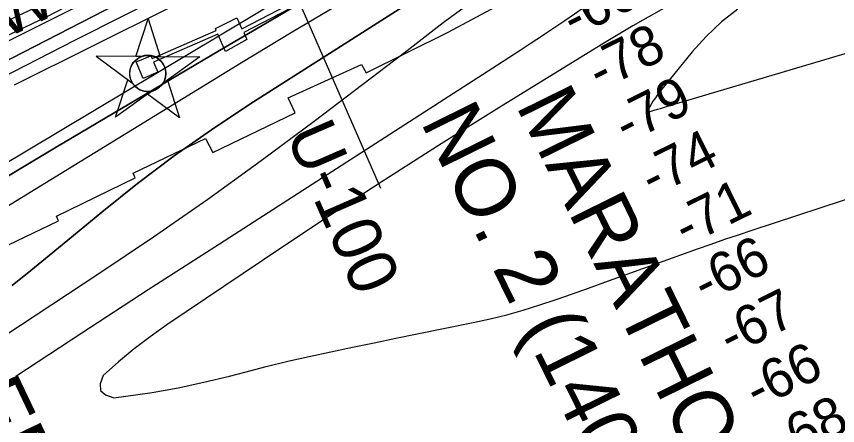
# Model space of a CAD drawing. Extents: x 3508733 to 3546731, y 546897 to 572481.
# Drawn here: x 3513890 to 3515278, y 563717 to 564408 of the extents above; entities that cross this region are included whole.
import ezdxf

# ---------------------------------------------------------------- set-up
doc = ezdxf.new("R2010")
doc.units = 0
for name, color, linetype in [('V-CHAN-DOCK', 7, 'Continuous'), ('V-CHAN-NAID', 7, 'Continuous'), ('V-RIVR-EDGE', 7, 'Continuous'), ('V-RIVR-RANG', 7, 'Continuous'), ('V-RIVR-RANG-IDEN', 7, 'Continuous'), ('V-ROAD-CNTR', 7, 'Continuous'), ('V-RRAP-RVMT', 7, 'Continuous'), ('V-TOPO-DPTH', 7, 'Continuous'), ('V-TOPO-GNAM-IDEN', 7, 'Continuous'), ('V-TOPO-MAJR', 7, 'Continuous'), ('V-TOPO-MINR', 7, 'Continuous'), ('V-TOPO-WATR', 7, 'Continuous'), ('V-TOPO-WATR-IDEN', 7, 'Continuous')]:
    doc.layers.add(name, color=color, linetype=linetype)

msp = doc.modelspace()

# ---------------------------------------------------------------- linework, layer by layer
at = {"layer": 'V-CHAN-DOCK'}
for points in [[(3514119.2, 564336.6), (3514227.8, 564384), (3514226.3, 564387.5), (3514262.7, 564405.4), (3514271.3, 564386.8), (3514363.7, 564434.3)], [(3514367, 564428.1), (3514274.2, 564380.5), (3514279.5, 564368.9), (3514243.6, 564348.1), (3514230.6, 564377.6), (3514122, 564330.2), (3514129.3, 564313.2), (3514104, 564303), (3514092.7, 564331.2), (3514117.4, 564340.8), (3514119.2, 564336.6)]]:
    msp.add_lwpolyline(points, dxfattribs=at)
at = {"layer": 'V-CHAN-NAID'}
for points in [[(3514101.2, 564339.9), (3514091.6, 564339.9), (3514112.7, 564403.4), (3514132.9, 564339.6), (3514123.3, 564339.7), (3514121.8, 564340.3), (3514119.7, 564340.9), (3514117.6, 564341.4), (3514115.6, 564341.7), (3514114.4, 564341.8), (3514112.9, 564341.9), (3514111.2, 564341.9), (3514109.8, 564341.8), (3514107.9, 564341.6), (3514106.5, 564341.4), (3514104.7, 564341), (3514103.2, 564340.6), (3514102.2, 564340.2)], [(3514101.2, 564339.9), (3514024.7, 564340.4), (3514086.2, 564295), (3514085.1, 564296.9), (3514084.3, 564298.5), (3514083.5, 564300.5), (3514082.8, 564302.6), (3514082.4, 564303.9), (3514082.1, 564305.5), (3514081.8, 564307), (3514081.6, 564308.6), (3514081.5, 564310.3), (3514081.5, 564311.9), (3514081.6, 564314), (3514081.8, 564315.6), (3514082.2, 564317.8), (3514082.7, 564319.7), (3514083.3, 564321.6), (3514083.9, 564323.3), (3514084.7, 564324.9), (3514085.5, 564326.4), (3514086.5, 564328.1), (3514087.6, 564329.6), (3514088.6, 564330.9), (3514089.6, 564332), (3514090.9, 564333.3), (3514091.9, 564334.3), (3514093.7, 564335.7), (3514094.9, 564336.6), (3514096.6, 564337.6), (3514098.3, 564338.6), (3514099.7, 564339.3)], [(3514123.3, 564339.7), (3514199.8, 564339.2), (3514137.6, 564294.6), (3514138.5, 564296.1), (3514139.5, 564298), (3514140.2, 564299.6), (3514141, 564301.5), (3514141.5, 564303.3), (3514141.9, 564304.9), (3514142.3, 564307), (3514142.5, 564308.5), (3514142.6, 564310.7), (3514142.6, 564312.8), (3514142.4, 564315), (3514142.1, 564316.8), (3514141.6, 564319), (3514141, 564321.1), (3514140.2, 564323.1), (3514139.6, 564324.6), (3514138.6, 564326.5), (3514137.5, 564328.2), (3514136.3, 564329.9), (3514135, 564331.5), (3514133.8, 564332.8), (3514132.1, 564334.3), (3514130.4, 564335.8), (3514128.7, 564336.9), (3514126.8, 564338.1), (3514125.3, 564338.8)], [(3514119.6, 564281.7), (3514057.4, 564237.2), (3514078.5, 564300.7), (3514086.2, 564295), (3514086.9, 564294), (3514088.3, 564292.2), (3514089.5, 564290.8), (3514090.9, 564289.3), (3514092.3, 564288), (3514093.8, 564286.9), (3514095.2, 564285.9), (3514096.9, 564284.8), (3514098.6, 564283.9), (3514100.4, 564283.1), (3514101.8, 564282.6), (3514103.4, 564282), (3514105.7, 564281.5), (3514107.2, 564281.2), (3514109.2, 564280.9), (3514110.8, 564280.8), (3514112.6, 564280.8), (3514114.3, 564280.9), (3514116, 564281.1), (3514117.9, 564281.4)], [(3514137.6, 564294.6), (3514145.4, 564300.2), (3514165.7, 564236.4), (3514111.8, 564276.2), (3514119.6, 564281.7), (3514121.3, 564282.2), (3514122.9, 564282.8), (3514125, 564283.7), (3514126.8, 564284.6), (3514128.6, 564285.7), (3514130.4, 564286.9), (3514131.9, 564288.1), (3514133.2, 564289.3), (3514134.6, 564290.7), (3514135.8, 564292.1), (3514136.9, 564293.6)]]:
    msp.add_lwpolyline(points, close=True, dxfattribs=at)
msp.add_circle((3514112.1, 564311.3), 30.5, dxfattribs=at)
at = {"layer": 'V-RIVR-EDGE'}
msp.add_lwpolyline([(3515306.4, 565150.4), (3515193.5, 565088.8), (3515058.5, 565008.9), (3514957.2, 564931.9), (3514786.7, 564842.3), (3514708.7, 564786.7), (3514617.9, 564731.2), (3514543.7, 564697.1), (3514476.8, 564648.2), (3514398.3, 564611), (3514311.8, 564572), (3514195.8, 564524.5), (3514045.6, 564461.8), (3513941.3, 564406.9), (3513813.7, 564345.9)], dxfattribs=at)
at = {"layer": 'V-RIVR-RANG'}
msp.add_line((3514113, 565015.6), (3514505.7, 564117.7), dxfattribs=at)
at = {"layer": 'V-ROAD-CNTR'}
msp.add_spline([(3513477.3, 564406.2), (3513423.7, 564377.7), (3513367.4, 564344.9), (3513300.5, 564324.5), (3513236.3, 564299.7), (3513172.3, 564289.6), (3513132.3, 564312.4), (3513108, 564377.8), (3513104.8, 564412.4), (3513139, 564447.2), (3513266.6, 564517.3), (3513398.7, 564550.1), (3513476.4, 564535.4), (3513465.3, 564589.2), (3513482.9, 564626.9), (3513540.3, 564666.8), (3513675.5, 564727.3), (3513784.1, 564782.3), (3513881.8, 564829.1), (3514005, 564895.2), (3514122.9, 564956.8), (3514256.7, 565008.6), (3514323.7, 565032.9), (3514422.6, 565079.5), (3514541.7, 565143.3), (3514662.6, 565193.5), (3514779.3, 565264.5), (3514868, 565345.8), (3514983, 565416.7), (3515075.5, 565457.8), (3515153.7, 565417.7), (3515192, 565363.9), (3515207.4, 565303.4), (3515143, 565260.9), (3515048.3, 565229.7), (3514928.9, 565159.6), (3514831.1, 565089.9), (3514727.6, 564992.4), (3514610.2, 564913.8), (3514479.9, 564836.9), (3514348.4, 564780.8), (3514232.3, 564765.4), (3514090.7, 564697.8), (3513950.5, 564618.2), (3513792.7, 564542.8), (3513632.2, 564482.2), (3513534.3, 564440.7), (3513477.3, 564406.2)], degree=3, dxfattribs=at)
at = {"layer": 'V-RRAP-RVMT'}
for points in [[(3515321.4, 565194.8), (3515194.7, 565123.6), (3515201.4, 565110.1), (3515072.4, 565035.9), (3515074.6, 565032.5), (3514949.4, 564961.9), (3514950.9, 564958.5), (3514825.3, 564890.4), (3514830.9, 564879.1), (3514701.9, 564804.5), (3514703.6, 564801.3), (3514593.7, 564737.6), (3514591.8, 564740.7), (3514455.5, 564665.8), (3514456.3, 564664), (3514352.6, 564612.7), (3514345.9, 564625), (3514205.9, 564561.6), (3514206.9, 564559.2), (3514070.5, 564495.6), (3514071.7, 564493.1), (3513937.5, 564429.6), (3513810.8, 564370.2)], [(3513818.6, 563994.1), (3513961.3, 564062.4), (3513957.9, 564070.4), (3514091, 564135.1), (3514087.3, 564142.6), (3514209.7, 564201.2), (3514222, 564177.6), (3514361, 564244.9), (3514349.6, 564270), (3514473.3, 564326.5), (3514481.2, 564312.3), (3514619.9, 564380.9), (3514741, 564446.2), (3514748.1, 564435.4), (3514882.3, 564514.6), (3514876.1, 564525), (3514988.8, 564590.3), (3514994.7, 564579.9), (3515121.5, 564647.2), (3515123.1, 564645), (3515254.4, 564718.8), (3515256.1, 564716), (3515379.8, 564786)]]:
    msp.add_lwpolyline(points, dxfattribs=at)
at = {"layer": 'V-TOPO-DPTH'}
for points in [[(3513488.2, 563904.3), (3513682.4, 564021.8), (3513819.7, 564104.5), (3513957.2, 564186.9), (3514095.1, 564268.6), (3514233.3, 564350), (3514725, 564638.2), (3514749.9, 564652.6), (3514774.9, 564666.9), (3514800, 564680.9), (3514825.2, 564694.7), (3514925.4, 564748.8), (3515001.2, 564788.8), (3515077.4, 564827.7), (3515154.5, 564865.2), (3515232, 564901.6), (3515871.2, 565194.4), (3515895.8, 565205.3), (3515920.5, 565215.8), (3515945.5, 565225.6), (3515970.6, 565235.1), (3516752.4, 565519)], [(3513819.7, 564104.5), (3513957.2, 564186.9), (3514095.1, 564268.6), (3514233.3, 564350), (3514725, 564638.2), (3514749.9, 564652.6), (3514774.9, 564666.9), (3514800, 564680.9), (3514825.2, 564694.7), (3514925.4, 564748.8), (3515001.2, 564788.8), (3515077.4, 564827.7), (3515154.5, 564865.2), (3515232, 564901.6), (3515871.2, 565194.4), (3515895.8, 565205.3), (3515920.5, 565215.8), (3515945.5, 565225.6), (3515970.6, 565235.1), (3516752.4, 565519)], [(3516139, 565376.4), (3515918.1, 565298.9), (3515902.9, 565293.3), (3515888, 565287.5), (3515873.1, 565281.1), (3515858.5, 565274.5), (3515672.6, 565187.1), (3515565.3, 565135.9), (3515458.5, 565084.1), (3515352.2, 565031), (3515246.2, 564977.2), (3514821.8, 564758.8), (3514785, 564739.9), (3514748.1, 564721.2), (3514711.2, 564702.6), (3514674.2, 564684.1), (3513885.9, 564291.7)], [(3516139, 565376.4), (3515918.1, 565298.9), (3515902.9, 565293.3), (3515888, 565287.5), (3515873.1, 565281.1), (3515858.5, 565274.5), (3515672.6, 565187.1), (3515565.3, 565135.9), (3515458.5, 565084.1), (3515352.2, 565031), (3515246.2, 564977.2), (3514821.8, 564758.8), (3514785, 564739.9), (3514748.1, 564721.2), (3514711.2, 564702.6), (3514674.2, 564684.1), (3513885.9, 564291.7)], [(3516180.9, 565280.9), (3515954.5, 565197.1), (3515943.7, 565192.9), (3515932.8, 565188.6), (3515922.1, 565184.1), (3515911.5, 565179.4), (3515737.3, 565100.4), (3515639.9, 565055.4), (3515542.9, 565009.6), (3515446.6, 564962.6), (3515350.6, 564914.6), (3514807.8, 564639.1), (3514800.1, 564635.1), (3514792.4, 564631.1), (3514784.8, 564626.9), (3514777.3, 564622.7), (3514617.1, 564532.6), (3514529.8, 564482.8), (3514442.8, 564432.4), (3514356.4, 564381), (3514270.4, 564329), (3513434.3, 563816.9)], [(3516180.9, 565280.9), (3515954.5, 565197.1), (3515943.7, 565192.9), (3515932.8, 565188.6), (3515922.1, 565184.1), (3515911.5, 565179.4), (3515737.3, 565100.4), (3515639.9, 565055.4), (3515542.9, 565009.6), (3515446.6, 564962.6), (3515350.6, 564914.6), (3514807.8, 564639.1), (3514800.1, 564635.1), (3514792.4, 564631.1), (3514784.8, 564626.9), (3514777.3, 564622.7), (3514617.1, 564532.6), (3514529.8, 564482.8), (3514442.8, 564432.4), (3514356.4, 564381), (3514270.4, 564329), (3513434.3, 563816.9)], [(3513882.8, 563953.1), (3513914.3, 563978.4), (3513945.6, 564003.9), (3513976.8, 564029.5), (3514034.2, 564076.9), (3514094.8, 564125.2), (3514156.6, 564171.9), (3514220, 564216.3), (3514284.6, 564259.2), (3514745.9, 564553.5), (3514778.3, 564573.7), (3514811.1, 564593.4), (3514844.2, 564612.4), (3514877.7, 564631), (3514893.5, 564639.5), (3514935.2, 564661.6), (3514977.2, 564683.3), (3515019.6, 564704.1), (3515062.2, 564724.5), (3515889.1, 565111.6)], [(3513882.8, 563953.1), (3513914.3, 563978.4), (3513945.6, 564003.9), (3513976.8, 564029.5), (3514034.2, 564076.9), (3514094.8, 564125.2), (3514156.6, 564171.9), (3514220, 564216.3), (3514284.6, 564259.2), (3514745.9, 564553.5), (3514778.3, 564573.7), (3514811.1, 564593.4), (3514844.2, 564612.4), (3514877.7, 564631), (3514893.5, 564639.5), (3514935.2, 564661.6), (3514977.2, 564683.3), (3515019.6, 564704.1), (3515062.2, 564724.5), (3515889.1, 565111.6)], [(3513366.3, 564072.4), (3514059.8, 564428.1), (3514170.7, 564484.7), (3514281.7, 564541.1), (3514392.9, 564597.1), (3514504.2, 564653), (3514696.1, 564748.8), (3514711.5, 564756.6), (3514726.9, 564764.3), (3514742.3, 564772.2), (3514757.6, 564780.1), (3514870.7, 564838.7), (3514942.5, 564876.2), (3515014, 564914), (3515085.4, 564952.2), (3515156.5, 564990.8), (3515347.5, 565095.1)], [(3513366.3, 564072.4), (3514059.8, 564428.1), (3514170.7, 564484.7), (3514281.7, 564541.1), (3514392.9, 564597.1), (3514504.2, 564653), (3514696.1, 564748.8), (3514711.5, 564756.6), (3514726.9, 564764.3), (3514742.3, 564772.2), (3514757.6, 564780.1), (3514870.7, 564838.7), (3514942.5, 564876.2), (3515014, 564914), (3515085.4, 564952.2), (3515156.5, 564990.8), (3515347.5, 565095.1)]]:
    msp.add_lwpolyline(points, dxfattribs=at)
at = {"layer": 'V-TOPO-MAJR'}
msp.add_lwpolyline([(3515633.5, 564928.6), (3514849.6, 564541.9), (3514844.3, 564539.2), (3514839, 564536.5), (3514833.8, 564533.6), (3514828.6, 564530.7), (3514696.9, 564454.4), (3514674.9, 564441.1), (3514653.2, 564427.1), (3514632.2, 564412.2), (3514611.6, 564396.8), (3514591.3, 564380.9), (3514570.9, 564365.1), (3514550.5, 564349.4), (3514530, 564333.8), (3514393.5, 564230), (3514304, 564163.5), (3514213.7, 564098.2), (3514122, 564034.8), (3514029.5, 563972.6), (3513550.4, 563657.7)], dxfattribs=at)
at = {"layer": 'V-TOPO-MINR'}
for points in [[(3516752.4, 565519), (3515970.6, 565235.1), (3515945.5, 565225.6), (3515920.5, 565215.8), (3515895.8, 565205.3), (3515871.2, 565194.4), (3515232, 564901.6), (3515154.5, 564865.2), (3515077.4, 564827.7), (3515001.2, 564788.8), (3514925.4, 564748.8), (3514825.2, 564694.7), (3514800, 564680.9), (3514774.9, 564666.9), (3514749.9, 564652.6), (3514725, 564638.2), (3514233.3, 564350), (3514095.1, 564268.6), (3513957.2, 564186.9), (3513819.7, 564104.5)], [(3516332, 565462.2), (3515927.5, 565320.9), (3515904.1, 565312.3), (3515880.8, 565303.2), (3515857.8, 565293.4), (3515835.1, 565283), (3515479.4, 565115.1), (3515354.6, 565055.3), (3515230.3, 564994.7), (3515106.6, 564932.7), (3514983.4, 564869.7), (3514789.7, 564769.5), (3514763.6, 564756.1), (3514737.5, 564742.8), (3514711.4, 564729.6), (3514685.2, 564716.4), (3514323.9, 564536.3), (3514155.9, 564452), (3513988.3, 564367.2), (3513821, 564281.6)], [(3516139, 565376.4), (3515918.1, 565298.9), (3515902.9, 565293.3), (3515888, 565287.5), (3515873.1, 565281.1), (3515858.5, 565274.5), (3515672.6, 565187.1), (3515565.3, 565135.9), (3515458.5, 565084.1), (3515352.2, 565031), (3515246.2, 564977.2), (3514821.8, 564758.8), (3514785, 564739.9), (3514748.1, 564721.2), (3514711.2, 564702.6), (3514674.2, 564684.1), (3513885.9, 564291.7)], [(3516180.9, 565280.9), (3515954.5, 565197.1), (3515943.7, 565192.9), (3515932.8, 565188.6), (3515922.1, 565184.1), (3515911.5, 565179.4), (3515737.3, 565100.4), (3515639.9, 565055.4), (3515542.9, 565009.6), (3515446.6, 564962.6), (3515350.6, 564914.6), (3514807.8, 564639.1), (3514800.1, 564635.1), (3514792.4, 564631.1), (3514784.8, 564626.9), (3514777.3, 564622.7), (3514617.1, 564532.6), (3514529.8, 564482.8), (3514442.8, 564432.4), (3514356.4, 564381), (3514270.4, 564329), (3513434.3, 563816.9)], [(3515369.3, 565142.2), (3515275.5, 565091.7), (3514995.9, 564937), (3514963.7, 564919.2), (3514931.5, 564901.4), (3514899.4, 564883.7), (3514867.2, 564866), (3514845.4, 564854.1), (3514824.1, 564842.5), (3514802.6, 564830.9), (3514781.1, 564819.5), (3514759.5, 564808.3), (3514725.5, 564790.6), (3514720.9, 564788.3), (3514716.3, 564785.9), (3514711.7, 564783.6), (3514707.1, 564781.2), (3514648.7, 564752), (3514614.9, 564735.1), (3514581, 564718.2), (3514547.2, 564701.3), (3514513.4, 564684.4), (3513294.3, 564075.7)], [(3515889.1, 565111.6), (3515062.2, 564724.5), (3515019.6, 564704.1), (3514977.2, 564683.3), (3514935.2, 564661.6), (3514893.5, 564639.5), (3514877.7, 564631), (3514844.2, 564612.4), (3514811.1, 564593.4), (3514778.3, 564573.7), (3514745.9, 564553.5), (3514284.6, 564259.2), (3514220, 564216.3), (3514156.6, 564171.9), (3514094.8, 564125.2), (3514034.2, 564076.9), (3513976.8, 564029.5), (3513945.6, 564003.9), (3513914.3, 563978.4), (3513882.8, 563953.1)], [(3515287.8, 564965.8), (3515203.1, 564921.9), (3515118.4, 564878.2), (3515033.5, 564834.6), (3514915.3, 564773.9), (3514889.6, 564760.6), (3514864.1, 564747.1), (3514838.6, 564733.4), (3514813.3, 564719.5), (3514788.1, 564705.4), (3514763, 564691.1), (3514738, 564676.6), (3514713.1, 564661.9), (3513860.1, 564152.7)], [(3515374.3, 564726.9), (3515250.5, 564658.8), (3515127.6, 564588.9), (3514893, 564452), (3514888.2, 564449.1), (3514883.4, 564446.2), (3514878.7, 564443.1), (3514874, 564439.9), (3514850.2, 564423.2), (3514833.6, 564411.7), (3514817, 564400.3), (3514800.3, 564389), (3514783.5, 564377.7), (3514779.4, 564374.9), (3514760.5, 564362.4), (3514741.5, 564349.9), (3514722.5, 564337.6), (3514703.5, 564325.2), (3514225.2, 564018.1), (3514112.8, 563945.6), (3514000.6, 563872.8), (3513888.8, 563799.5)], [(3515096.2, 564484.8), (3514949.3, 564401.4), (3514932.2, 564391.5), (3514915.2, 564381.6), (3514898.2, 564371.5), (3514881.4, 564361.2), (3514710.2, 564255.9), (3514608.2, 564192.3), (3514506.8, 564127.8), (3514406.2, 564062.1), (3514306.1, 563995.5), (3514144.1, 563886.4), (3514116.1, 563866.6), (3514088.8, 563845.9), (3514062.5, 563824), (3514036.8, 563801.3), (3514031.6, 563787.2), (3514031.9, 563775.8), (3514040.5, 563768.2), (3514054.6, 563763.3), (3514075.2, 563765.9), (3514119.3, 563772.5), (3514163.2, 563780.2), (3514206.8, 563789.6), (3514250.2, 563800.1), (3514276.2, 563807), (3514312.4, 563816.2), (3514348.6, 563825.1), (3514385, 563833.4), (3514421.5, 563841.3), (3514458, 563848.9), (3514494.6, 563856.5), (3514531.2, 563864), (3514567.7, 563871.4), (3514662.3, 563890.5), (3514690.7, 563896.8), (3514719, 563903.8), (3514746.9, 563911.7), (3514774.7, 563920.4), (3514802.3, 563929.7), (3514829.9, 563939.1), (3514857.4, 563948.7), (3514884.8, 563958.5), (3515041.3, 564014.8), (3515064.4, 564023), (3515087.5, 564031.1), (3515110.6, 564038.9), (3515133.8, 564046.6), (3515326.2, 564109.5)], [(3515109.6, 564419.8), (3515081.8, 564398.3), (3515056.4, 564373.9), (3515032.6, 564347.7), (3514978.8, 564281.8), (3514974.4, 564276.1), (3514970.2, 564270.3), (3514966.2, 564264.3), (3514962.4, 564258.2), (3514955.8, 564247.2), (3514955.7, 564246.7), (3514955.8, 564246.3), (3514956.1, 564246), (3514956.6, 564245.9), (3514957.4, 564245.9), (3514959.7, 564246.4), (3514968.4, 564249.1), (3514973.6, 564250.7), (3514978.7, 564252.3), (3514983.9, 564253.9), (3514989, 564255.4), (3515337, 564358.7)]]:
    msp.add_lwpolyline(points, dxfattribs=at)
at = {"layer": 'V-TOPO-WATR'}
msp.add_lwpolyline([(3515347.5, 565095.1), (3515156.5, 564990.8), (3515085.4, 564952.2), (3515014, 564914), (3514942.5, 564876.2), (3514870.7, 564838.7), (3514757.6, 564780.1), (3514742.3, 564772.2), (3514726.9, 564764.3), (3514711.5, 564756.6), (3514696.1, 564748.8), (3514504.2, 564653), (3514392.9, 564597.1), (3514281.7, 564541.1), (3514170.7, 564484.7), (3514059.8, 564428.1), (3513366.3, 564072.4)], dxfattribs=at)

# ---------------------------------------------------------------- texts
at = {"layer": 'V-CHAN-NAID'}
for s, rotation, p in [('MARATHON ASHLAND ', 296.2329, (3514733.7, 564257.4)), (' NO. 2 (140.2) (3)', 296.2329, (3514556, 564263)), ('MARATHON ASHLAND NO. 3 ', 299.8115, (3513122.6, 563738.2))]:
    msp.add_text(s, height=100, rotation=rotation, dxfattribs=at).set_placement(p)
at = {"layer": 'V-RIVR-RANG'}
for s, p in [('-60', (3514832.2, 564371.1)), ('-78', (3514876.1, 564281.2)), ('-79', (3514920.9, 564191.9)), ('-74', (3514965.1, 564102.1)), ('-71', (3515021.5, 564018.5)), ('-66', (3515053.6, 563922.8)), ('-67', (3515097.4, 563832.9)), ('-66', (3515141.8, 563743.3)), ('-68', (3515185.5, 563653.3))]:
    msp.add_text(s, height=67, rotation=26.3287, dxfattribs=at).set_placement(p)
at = {"layer": 'V-RIVR-RANG-IDEN'}
for s, rotation, p in [('U-090', 292.4795, (3515237.4, 564604.6)), ('U-100', 293.4861, (3514344.5, 564208.5))]:
    msp.add_text(s, height=83, rotation=rotation, dxfattribs=at).set_placement(p)
at = {"layer": 'V-TOPO-GNAM-IDEN'}
msp.add_text('COOPER SHOP', height=100, rotation=295.5017, dxfattribs=at).set_placement((3513627.8, 564124))
at = {"layer": 'V-TOPO-WATR-IDEN'}
msp.add_text('L.W.R.P.', height=83, rotation=26.2578, dxfattribs=at).set_placement((3513786.7, 564327.5))

doc.saveas('drawing.dxf')
